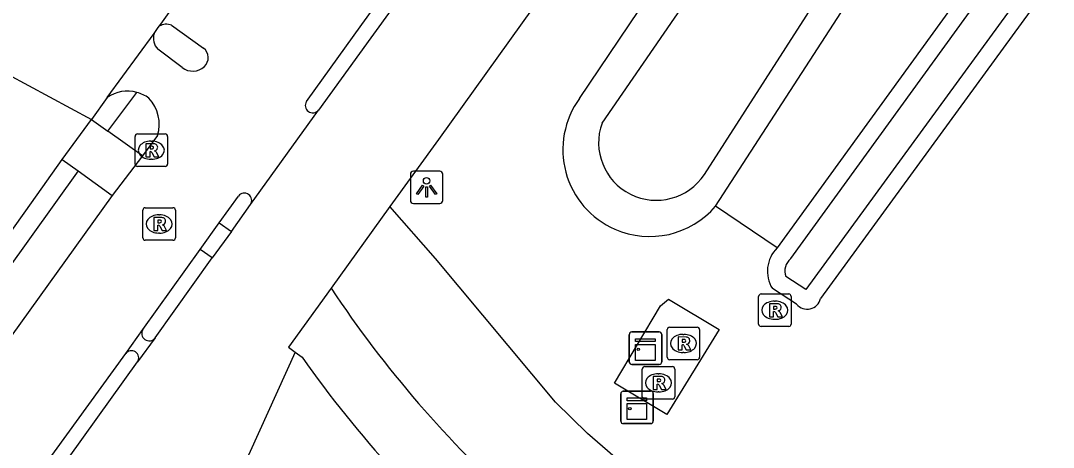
# Model space of a CAD drawing. Extents: x 158838 to 160074, y 386376 to 387776.
# Drawn here: x 159287.1 to 159318.88, y 386866.66 to 386879.79 of the extents above; entities that cross this region are included whole.
import ezdxf

# ---------------------------------------------------------------- set-up
doc = ezdxf.new("R2010")
doc.units = 0
for name, color, linetype in [('IMGEO_Fietspad_gesloten', 7, 'Continuous'), ('IMGEO_Groenvoorziening', 7, 'Continuous'), ('IMGEO_Haag', 7, 'Continuous'), ('IMGEO_Kast', 7, 'Continuous'), ('IMGEO_Lichtpunt', 7, 'Continuous'), ('IMGEO_OVBaan_gesloten', 7, 'Continuous'), ('IMGEO_Rijbaan_lokaal_gesloten', 7, 'Continuous'), ('IMGEO_Rijbaan_lokaal_open', 7, 'Continuous'), ('IMGEO_Rioolput', 7, 'Continuous'), ('IMGEO_Voetpad_gesloten', 7, 'Continuous'), ('IMGEO_Voetpad_open', 7, 'Continuous'), ('IMGEO_Waterloop', 7, 'Continuous')]:
    doc.layers.add(name, color=color, linetype=linetype)

msp = doc.modelspace()

# ---------------------------------------------------------------- linework, layer by layer
at = {"layer": 'IMGEO_Fietspad_gesloten'}
for points in [[(159295.896, 386877.306), (159297.601, 386879.67), (159298.824, 386881.367)], [(159291.741, 386879.648), (159292.727, 386878.947)], [(159292.069, 386878.349), (159291.316, 386878.915)], [(159291.313, 386876.256), (159290.843, 386875.635)], [(159290.843, 386875.635), (159289.915, 386874.409)], [(159289.915, 386874.409), (159260.77, 386833.848)], [(159293.211, 386873.567), (159293.798, 386874.394)], [(159292.625, 386872.746), (159293.211, 386873.567)], [(159290.859, 386870.292), (159292.625, 386872.746)], [(159290.329, 386869.544), (159290.859, 386870.292)], [(159287.379, 386865.473), (159290.329, 386869.544)]]:
    msp.add_lwpolyline(points, dxfattribs=at)
for centre, radius, start, end in [((159291.582, 386879.265), 0.415, 67.4997, 121.877), ((159291.67, 386879.251), 0.488, 162.1678, 223.563), ((159292.489, 386878.651), 0.38, 313.8409, 51.1818), ((159292.394, 386878.77), 0.532, 232.3751, 312.32), ((159290.388, 386876.53), 1.093, 74.9062, 124.9157), ((159290.389, 386876.522), 1.1, 53.4514, 75.0358), ((159290.183, 386876.598), 1.181, 343.1672, 43.1639), ((159296.085, 386877.182), 0.227, 146.7558, 321.5803), ((159293.981, 386874.257), 0.228, 325.9822, 143.0883)]:
    msp.add_arc(centre, radius, start, end, dxfattribs=at)
at = {"layer": 'IMGEO_Groenvoorziening'}
for points in [[(159304.3, 386877.399), (159323.897, 386906.466), (159329.999, 386914.322)], [(159308.485, 386874.078), (159323.958, 386897.957)], [(159327.142, 386895.909), (159310.382, 386872.797)], [(159318.45, 386880.474), (159311.718, 386871.238)], [(159310.382, 386872.797), (159308.485, 386874.078)], [(159310.981, 386871.065), (159310.234, 386871.548)]]:
    msp.add_lwpolyline(points, dxfattribs=at)
for centre, radius, start, end in [((159306.459, 386875.822), 2.673, 143.8477, 246.4168), ((159306.459, 386875.82), 2.671, 246.3805, 319.3112), ((159311.089, 386872.08), 1.007, 134.6013, 211.8832), ((159311.305, 386871.34), 0.425, 220.3036, 346.1167)]:
    msp.add_arc(centre, radius, start, end, dxfattribs=at)
at = {"layer": 'IMGEO_Haag'}
for points in [[(159289.777, 386876.394), (159290.673, 386877.585)], [(159288.864, 386875.168), (159286.673, 386872.099), (159273.392, 386853.651), (159260.53, 386835.762)]]:
    msp.add_lwpolyline(points, dxfattribs=at)
at = {"layer": 'IMGEO_Kast'}
for p, q in [((159305.829, 386869.287), (159305.829, 386870.128)), ((159305.829, 386870.128), (159305.829, 386869.287)), ((159305.904, 386870.212), (159306.745, 386870.212)), ((159306.745, 386870.212), (159305.904, 386870.212)), ((159306.829, 386870.137), (159306.829, 386869.296)), ((159306.829, 386869.296), (159306.829, 386870.137)), ((159306.754, 386869.212), (159305.913, 386869.212)), ((159305.913, 386869.212), (159306.754, 386869.212)), ((159305.569, 386867.465), (159305.569, 386868.306)), ((159305.569, 386868.306), (159305.569, 386867.465)), ((159305.644, 386868.39), (159306.485, 386868.39)), ((159306.485, 386868.39), (159305.644, 386868.39)), ((159306.569, 386868.315), (159306.569, 386867.474)), ((159306.569, 386867.474), (159306.569, 386868.315)), ((159306.494, 386867.39), (159305.653, 386867.39)), ((159305.653, 386867.39), (159306.494, 386867.39))]:
    msp.add_line(p, q, dxfattribs=at)
for points in [[(159306.024, 386870.002), (159306.624, 386870.002), (159306.624, 386869.917), (159306.024, 386869.917), (159306.024, 386870.002)], [(159306.024, 386869.827), (159306.624, 386869.827), (159306.624, 386869.338), (159306.024, 386869.338), (159306.024, 386869.827)], [(159305.764, 386868.18), (159306.364, 386868.18), (159306.364, 386868.095), (159305.764, 386868.095), (159305.764, 386868.18)], [(159305.764, 386868.005), (159306.364, 386868.005), (159306.364, 386867.516), (159305.764, 386867.516), (159305.764, 386868.005)]]:
    msp.add_lwpolyline(points, dxfattribs=at)
for centre in [(159306.108, 386869.676), (159305.848, 386867.854)]:
    msp.add_circle(centre, 0.0377, dxfattribs=at)
for centre, start, end in [((159305.907, 386870.134), 92.4484, 184.2845), ((159305.907, 386870.134), 92.4484, 184.2845), ((159306.751, 386870.134), 2.4484, 94.2845), ((159306.751, 386870.134), 2.4484, 94.2845), ((159305.907, 386869.29), 182.4484, 274.2845), ((159305.907, 386869.29), 182.4484, 274.2845), ((159306.751, 386869.29), 272.4484, 4.2845), ((159306.751, 386869.29), 272.4484, 4.2845), ((159305.647, 386868.312), 92.4484, 184.2845), ((159305.647, 386868.312), 92.4484, 184.2845), ((159306.491, 386868.312), 2.4484, 94.2845), ((159306.491, 386868.312), 2.4484, 94.2845), ((159305.647, 386867.468), 182.4484, 274.2845), ((159305.647, 386867.468), 182.4484, 274.2845), ((159306.491, 386867.468), 272.4484, 4.2845), ((159306.491, 386867.468), 272.4484, 4.2845)]:
    msp.add_arc(centre, 0.0779, start, end, dxfattribs=at)
at = {"layer": 'IMGEO_Lichtpunt'}
for p, q in [((159299.994, 386875.161), (159299.186, 386875.161)), ((159299.994, 386875.161), (159299.186, 386875.161)), ((159299.092, 386875.066), (159299.092, 386874.259)), ((159299.092, 386875.066), (159299.092, 386874.259)), ((159300.088, 386874.259), (159300.088, 386875.066)), ((159300.088, 386874.259), (159300.088, 386875.066)), ((159299.186, 386874.165), (159299.994, 386874.165)), ((159299.186, 386874.165), (159299.994, 386874.165))]:
    msp.add_line(p, q, dxfattribs=at)
for points in [[(159299.466, 386874.73), (159299.505, 386874.702), (159299.317, 386874.44), (159299.279, 386874.467), (159299.466, 386874.73)], [(159299.568, 386874.682), (159299.615, 386874.682), (159299.615, 386874.36), (159299.568, 386874.36), (159299.568, 386874.682)], [(159299.678, 386874.702), (159299.716, 386874.729), (159299.903, 386874.467), (159299.864, 386874.439), (159299.678, 386874.702)]]:
    msp.add_lwpolyline(points, dxfattribs=at)
msp.add_circle((159299.591, 386874.864), 0.0994, dxfattribs=at)
for centre, start, end in [((159299.186, 386875.066), 90, 180), ((159299.186, 386875.066), 90, 180), ((159299.994, 386875.066), 0, 90), ((159299.994, 386875.066), 0, 90), ((159299.186, 386874.259), 180, 270), ((159299.186, 386874.259), 180, 270), ((159299.994, 386874.259), 270, 0), ((159299.994, 386874.259), 270, 360)]:
    msp.add_arc(centre, 0.0946, start, end, dxfattribs=at)
at = {"layer": 'IMGEO_OVBaan_gesloten'}
for points in [[(159318.95, 386902.616), (159299.955, 386876.133), (159298.46, 386874.072)], [(159299.204, 386881.106), (159297.871, 386879.264), (159296.263, 386877.041)], [(159294.17, 386874.129), (159296.263, 386877.041)], [(159293.585, 386873.3), (159294.17, 386874.129)], [(159298.46, 386874.072), (159296.652, 386871.559)], [(159293.585, 386873.3), (159292.99, 386872.488)], [(159291.237, 386870.03), (159292.99, 386872.488)], [(159296.652, 386871.559), (159295.337, 386869.739), (159295.549, 386869.585)], [(159291.237, 386870.03), (159290.694, 386869.294)], [(159295.549, 386869.585), (159292.478, 386862.818), (159289.882, 386857.012), (159279.508, 386842.292), (159269.535, 386832.931), (159269.123, 386833.233)], [(159287.754, 386865.199), (159290.694, 386869.294)]]:
    msp.add_lwpolyline(points, dxfattribs=at)
at = {"layer": 'IMGEO_Rijbaan_lokaal_gesloten'}
msp.add_lwpolyline([(159348.071, 386836.413), (159347.517, 386836.798), (159344.416, 386838.941), (159307.406, 386864.787), (159305.861, 386865.949), (159304.548, 386867.085), (159303.561, 386868.051), (159299.868, 386872.469), (159298.46, 386874.072)], dxfattribs=at)
msp.add_arc((159326.022, 386891.059), 35.254, 213.5817, 228.0534, dxfattribs=at)
at = {"layer": 'IMGEO_Rijbaan_lokaal_open'}
for points in [[(159291.363, 386879.617), (159291.41, 386879.683), (159292.589, 386881.34)], [(159291.205, 386879.401), (159291.311, 386879.546), (159291.363, 386879.617)], [(159289.763, 386877.426), (159291.205, 386879.401)], [(159284.744, 386879.192), (159289.28, 386876.748)], [(159289.763, 386877.426), (159289.28, 386876.748)], [(159288.379, 386875.519), (159289.28, 386876.748)], [(159231.305, 386794.999), (159233.189, 386795.661), (159234.033, 386796.005), (159234.842, 386796.423), (159235.611, 386796.912), (159236.333, 386797.468), (159237.003, 386798.086), (159237.614, 386798.761), (159238.163, 386799.488), (159238.645, 386800.261), (159238.66, 386800.288), (159239.618, 386802.301), (159249.891, 386821.241), (159250.502, 386822.26), (159256.377, 386831.036), (159260.043, 386836.113), (159272.905, 386854.001), (159286.185, 386872.449), (159287.428, 386874.189), (159288.379, 386875.519)]]:
    msp.add_lwpolyline(points, dxfattribs=at)
at = {"layer": 'IMGEO_Rioolput'}
for p, q in [((159290.617, 386875.379), (159290.617, 386876.231)), ((159290.692, 386876.305), (159291.544, 386876.305)), ((159291.105, 386876.085), (159291.13, 386876.085)), ((159291.618, 386876.231), (159291.618, 386875.379)), ((159291.128, 386875.525), (159291.103, 386875.525)), ((159291.544, 386875.305), (159290.692, 386875.305)), ((159290.858, 386873.108), (159290.858, 386873.96)), ((159290.933, 386874.034), (159291.785, 386874.034)), ((159291.859, 386873.96), (159291.859, 386873.108)), ((159291.346, 386873.814), (159291.371, 386873.814)), ((159291.369, 386873.254), (159291.344, 386873.254)), ((159291.785, 386873.034), (159290.933, 386873.034)), ((159309.812, 386870.454), (159309.812, 386871.306)), ((159309.887, 386871.38), (159310.739, 386871.38)), ((159310.813, 386871.306), (159310.813, 386870.454)), ((159310.3, 386871.16), (159310.325, 386871.16)), ((159307.07, 386870.358), (159307.922, 386870.358)), ((159310.739, 386870.38), (159309.887, 386870.38)), ((159310.323, 386870.6), (159310.298, 386870.6)), ((159306.995, 386869.432), (159306.995, 386870.284)), ((159307.483, 386870.138), (159307.508, 386870.138)), ((159307.996, 386870.284), (159307.996, 386869.432)), ((159307.506, 386869.578), (159307.481, 386869.578)), ((159306.306, 386869.145), (159307.158, 386869.145)), ((159307.922, 386869.358), (159307.07, 386869.358)), ((159306.231, 386868.219), (159306.231, 386869.071)), ((159306.719, 386868.925), (159306.744, 386868.925)), ((159307.232, 386869.071), (159307.232, 386868.219)), ((159307.158, 386868.145), (159306.306, 386868.145)), ((159306.742, 386868.365), (159306.717, 386868.365))]:
    msp.add_line(p, q, dxfattribs=at)
for points in [[(159290.617, 386875.379), (159290.617, 386876.231)], [(159290.692, 386876.305), (159291.544, 386876.305)], [(159291.618, 386876.231), (159291.618, 386875.379)], [(159291.206, 386876.003), (159290.954, 386876.005), (159290.954, 386875.605)], [(159290.954, 386875.605), (159291.078, 386875.605), (159291.078, 386875.767), (159291.089, 386875.767)], [(159291.132, 386875.924), (159291.078, 386875.924), (159291.078, 386875.843)], [(159291.078, 386875.843), (159291.13, 386875.843)], [(159291.136, 386875.738), (159291.207, 386875.605), (159291.347, 386875.605), (159291.282, 386875.731)], [(159291.544, 386875.305), (159290.692, 386875.305)], [(159290.858, 386873.108), (159290.858, 386873.96)], [(159290.933, 386874.034), (159291.785, 386874.034)], [(159291.859, 386873.96), (159291.859, 386873.108)], [(159291.447, 386873.732), (159291.195, 386873.734), (159291.195, 386873.334)], [(159291.373, 386873.653), (159291.319, 386873.653), (159291.319, 386873.572)], [(159291.319, 386873.572), (159291.371, 386873.572)], [(159291.195, 386873.334), (159291.319, 386873.334), (159291.319, 386873.496), (159291.33, 386873.496)], [(159291.377, 386873.467), (159291.448, 386873.334), (159291.588, 386873.334), (159291.523, 386873.46)], [(159291.785, 386873.034), (159290.933, 386873.034)], [(159309.812, 386870.454), (159309.812, 386871.306)], [(159309.887, 386871.38), (159310.739, 386871.38)], [(159310.813, 386871.306), (159310.813, 386870.454)], [(159310.401, 386871.078), (159310.149, 386871.08), (159310.149, 386870.68)], [(159310.327, 386870.999), (159310.273, 386870.999), (159310.273, 386870.918)], [(159310.149, 386870.68), (159310.273, 386870.68), (159310.273, 386870.842), (159310.284, 386870.842)], [(159310.273, 386870.918), (159310.325, 386870.918)], [(159310.331, 386870.813), (159310.402, 386870.68), (159310.542, 386870.68), (159310.477, 386870.806)], [(159307.07, 386870.358), (159307.922, 386870.358)], [(159310.739, 386870.38), (159309.887, 386870.38)], [(159306.995, 386869.432), (159306.995, 386870.284)], [(159307.584, 386870.056), (159307.332, 386870.058), (159307.332, 386869.658)], [(159307.996, 386870.284), (159307.996, 386869.432)], [(159307.332, 386869.658), (159307.456, 386869.658), (159307.456, 386869.82), (159307.467, 386869.82)], [(159307.51, 386869.977), (159307.456, 386869.977), (159307.456, 386869.896)], [(159307.456, 386869.896), (159307.508, 386869.896)], [(159307.514, 386869.791), (159307.585, 386869.658), (159307.725, 386869.658), (159307.66, 386869.784)], [(159306.306, 386869.145), (159307.158, 386869.145)], [(159307.922, 386869.358), (159307.07, 386869.358)], [(159306.231, 386868.219), (159306.231, 386869.071)], [(159306.82, 386868.843), (159306.568, 386868.845), (159306.568, 386868.445)], [(159306.746, 386868.764), (159306.692, 386868.764), (159306.692, 386868.683)], [(159307.232, 386869.071), (159307.232, 386868.219)], [(159306.568, 386868.445), (159306.692, 386868.445), (159306.692, 386868.607), (159306.703, 386868.607)], [(159306.692, 386868.683), (159306.744, 386868.683)], [(159306.75, 386868.578), (159306.821, 386868.445), (159306.961, 386868.445), (159306.896, 386868.571)], [(159307.158, 386868.145), (159306.306, 386868.145)]]:
    msp.add_lwpolyline(points, dxfattribs=at)
for centre, radius, start, end in [((159290.694, 386876.229), 0.0765, 91.552, 178.448), ((159290.694, 386876.229), 0.0765, 91.552, 178.448), ((159291.542, 386876.229), 0.0765, 1.552, 88.448), ((159291.542, 386876.229), 0.0765, 1.552, 88.448), ((159291.088, 386875.714), 0.0533, 26.0293, 88.6989), ((159291.114, 386876.032), 0.19, 274.7715, 282.9687), ((159291.138, 386875.828), 0.0964, 77.0061, 93.1865), ((159291.152, 386875.885), 0.0378, 276.6634, 79.6772), ((159291.205, 386875.893), 0.109, 350.3612, 89.416), ((159291.203, 386875.893), 0.112, 277.5842, 350.9817), ((159291.187, 386875.678), 0.108, 29.5134, 73.7905), ((159290.694, 386875.381), 0.0765, 181.552, 268.448), ((159290.694, 386875.381), 0.0765, 181.552, 268.448), ((159291.542, 386875.381), 0.0765, 271.552, 358.448), ((159291.542, 386875.381), 0.0765, 271.552, 358.448), ((159290.935, 386873.958), 0.0765, 91.552, 178.448), ((159290.935, 386873.958), 0.0765, 91.552, 178.448), ((159291.783, 386873.958), 0.0765, 1.552, 88.448), ((159291.783, 386873.958), 0.0765, 1.552, 88.448), ((159291.355, 386873.761), 0.19, 274.7715, 282.9687), ((159291.379, 386873.557), 0.0964, 77.0061, 93.1865), ((159291.393, 386873.614), 0.0378, 276.6634, 79.6772), ((159291.446, 386873.622), 0.109, 350.3612, 89.416), ((159291.444, 386873.622), 0.112, 277.5842, 350.9817), ((159291.329, 386873.443), 0.0533, 26.0293, 88.6989), ((159291.428, 386873.407), 0.108, 29.5134, 73.7905), ((159290.935, 386873.11), 0.0765, 181.552, 268.448), ((159290.935, 386873.11), 0.0765, 181.552, 268.448), ((159291.783, 386873.11), 0.0765, 271.552, 358.448), ((159291.783, 386873.11), 0.0765, 271.552, 358.448), ((159309.889, 386871.304), 0.0765, 91.552, 178.448), ((159309.889, 386871.304), 0.0765, 91.552, 178.448), ((159310.737, 386871.304), 0.0765, 1.552, 88.448), ((159310.737, 386871.304), 0.0765, 1.552, 88.448), ((159310.333, 386870.903), 0.0964, 77.0061, 93.1865), ((159310.347, 386870.96), 0.0378, 276.6634, 79.6772), ((159310.4, 386870.968), 0.109, 350.3612, 89.416), ((159310.283, 386870.789), 0.0533, 26.0293, 88.6989), ((159310.309, 386871.107), 0.19, 274.7715, 282.9687), ((159310.398, 386870.968), 0.112, 277.5842, 350.9817), ((159310.382, 386870.753), 0.108, 29.5134, 73.7905), ((159307.072, 386870.282), 0.0765, 91.552, 178.448), ((159307.072, 386870.282), 0.0765, 91.552, 178.448), ((159307.92, 386870.282), 0.0765, 1.552, 88.448), ((159307.92, 386870.282), 0.0765, 1.552, 88.448), ((159309.889, 386870.456), 0.0765, 181.552, 268.448), ((159309.889, 386870.456), 0.0765, 181.552, 268.448), ((159310.737, 386870.456), 0.0765, 271.552, 358.448), ((159310.737, 386870.456), 0.0765, 271.552, 358.448), ((159307.583, 386869.946), 0.109, 350.3612, 89.416), ((159307.466, 386869.767), 0.0533, 26.0293, 88.6989), ((159307.492, 386870.085), 0.19, 274.7715, 282.9687), ((159307.516, 386869.881), 0.0964, 77.0061, 93.1865), ((159307.53, 386869.938), 0.0378, 276.6634, 79.6772), ((159307.581, 386869.946), 0.112, 277.5842, 350.9817), ((159307.565, 386869.731), 0.108, 29.5134, 73.7905), ((159307.072, 386869.434), 0.0765, 181.552, 268.448), ((159307.072, 386869.434), 0.0765, 181.552, 268.448), ((159307.92, 386869.434), 0.0765, 271.552, 358.448), ((159307.92, 386869.434), 0.0765, 271.552, 358.448), ((159306.308, 386869.069), 0.0765, 91.552, 178.448), ((159306.308, 386869.069), 0.0765, 91.552, 178.448), ((159307.156, 386869.069), 0.0765, 1.552, 88.448), ((159307.156, 386869.069), 0.0765, 1.552, 88.448), ((159306.752, 386868.668), 0.0964, 77.0061, 93.1865), ((159306.766, 386868.725), 0.0378, 276.6634, 79.6772), ((159306.819, 386868.733), 0.109, 350.3612, 89.416), ((159306.702, 386868.554), 0.0533, 26.0293, 88.6989), ((159306.728, 386868.872), 0.19, 274.7715, 282.9687), ((159306.817, 386868.733), 0.112, 277.5842, 350.9817), ((159306.801, 386868.518), 0.108, 29.5134, 73.7905), ((159306.308, 386868.221), 0.0765, 181.552, 268.448), ((159306.308, 386868.221), 0.0765, 181.552, 268.448), ((159307.156, 386868.221), 0.0765, 271.552, 358.448), ((159307.156, 386868.221), 0.0765, 271.552, 358.448)]:
    msp.add_arc(centre, radius, start, end, dxfattribs=at)
for centre, major_axis, ratio, start_param, end_param in [((159291.104, 386875.805), (-0.387, 0.002), 0.722429, 4.712389, 7.853982), ((159291.129, 386875.805), (-0.39, 0.002), 0.717154, 1.570796, 4.712389), ((159291.345, 386873.534), (-0.387, 0.002), 0.722429, 4.712389, 7.853982), ((159291.37, 386873.534), (-0.39, 0.002), 0.717154, 1.570796, 4.712389), ((159310.299, 386870.88), (-0.387, 0.002), 0.722429, 4.712389, 7.853982), ((159310.324, 386870.88), (-0.39, 0.002), 0.717154, 1.570796, 4.712389), ((159307.482, 386869.858), (-0.387, 0.002), 0.722429, 4.712389, 7.853982), ((159307.507, 386869.858), (-0.39, 0.002), 0.717154, 1.570796, 4.712389), ((159306.718, 386868.645), (-0.387, 0.002), 0.722429, 4.712389, 7.853982), ((159306.743, 386868.645), (-0.39, 0.002), 0.717154, 1.570796, 4.712389)]:
    msp.add_ellipse(centre, major_axis=major_axis, ratio=ratio, start_param=start_param, end_param=end_param, dxfattribs=at)
at = {"layer": 'IMGEO_Voetpad_gesloten'}
msp.add_lwpolyline([(159308.594, 386870.287), (159306.982, 386867.675), (159305.38, 386868.631), (159306.794, 386871.013), (159307.035, 386871.222), (159308.594, 386870.287)], dxfattribs=at)
at = {"layer": 'IMGEO_Voetpad_open'}
for points in [[(159289.28, 386876.748), (159289.777, 386876.394)], [(159290.843, 386875.635), (159289.777, 386876.394)], [(159288.379, 386875.519), (159288.864, 386875.168)], [(159288.864, 386875.168), (159289.915, 386874.409)], [(159293.211, 386873.567), (159293.585, 386873.3)], [(159292.99, 386872.488), (159292.625, 386872.746)], [(159295.549, 386869.585), (159295.76, 386869.432)]]:
    msp.add_lwpolyline(points, dxfattribs=at)
for centre, radius, start, end in [((159291.053, 386870.169), 0.23, 147.604, 322.9426), ((159290.508, 386869.414), 0.221, 327.3042, 143.8788), ((159324.094, 386889.382), 34.653, 215.1502, 229.9173)]:
    msp.add_arc(centre, radius, start, end, dxfattribs=at)
at = {"layer": 'IMGEO_Waterloop'}
for points in [[(159332.354, 386914.78), (159323.915, 386904.451), (159321.803, 386901.332), (159310.917, 386885.252), (159304.99, 386876.641)], [(159308.142, 386875.059), (159320.752, 386894.698), (159323.021, 386898.332)], [(159310.799, 386872.468), (159327.352, 386895.294), (159327.72, 386895.74)], [(159328.728, 386895.445), (159328.378, 386894.994), (159318.021, 386880.787), (159311.263, 386871.515), (159310.646, 386871.914)]]:
    msp.add_lwpolyline(points, dxfattribs=at)
for centre, radius, start, end in [((159306.662, 386876.04), 1.776, 160.2344, 326.4611), ((159311.114, 386872.083), 0.497, 129.2627, 199.8599)]:
    msp.add_arc(centre, radius, start, end, dxfattribs=at)

doc.saveas('drawing.dxf')
